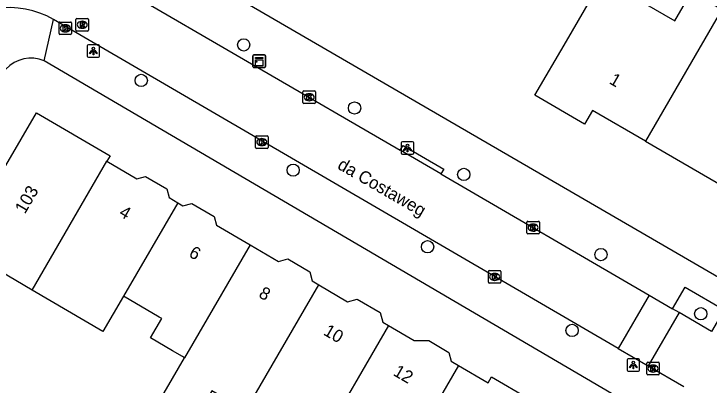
# Model space of a CAD drawing. Extents: x 160356 to 161355, y 381727 to 382845.
# Drawn here: x 160780 to 160835.4, y 382138.7 to 382168.2 of the extents above; entities that cross this region are included whole.
import ezdxf

# ---------------------------------------------------------------- set-up
doc = ezdxf.new("R2010")
doc.units = 0
for name, color, linetype in [('IMGEO_Boom', 7, 'Continuous'), ('IMGEO_Kast', 7, 'Continuous'), ('IMGEO_Kolk', 7, 'Continuous'), ('IMGEO_Lichtpunt', 7, 'Continuous'), ('IMGEO_Openbare_ruimte_label', 7, 'Continuous'), ('IMGEO_Pand', 7, 'Continuous'), ('IMGEO_Pand_nummerreeks', 7, 'Continuous'), ('IMGEO_Rijbaan_lokaal_open', 7, 'Continuous'), ('IMGEO_Rioolput', 7, 'Continuous'), ('IMGEO_Voetpad_open', 7, 'Continuous')]:
    doc.layers.add(name, color=color, linetype=linetype)

msp = doc.modelspace()

# ---------------------------------------------------------------- linework, layer by layer
at = {"layer": 'IMGEO_Boom'}
for centre in [(160798.281, 382165.757), (160790.113, 382162.927), (160807.128, 382160.733), (160802.225, 382155.782), (160815.824, 382155.442), (160812.946, 382149.681), (160826.767, 382149.052), (160834.721, 382144.338), (160824.458, 382143.015)]:
    msp.add_circle(centre, 0.489, dxfattribs=at)
at = {"layer": 'IMGEO_Kast'}
for p, q in [((160799.02, 382164.034), (160799.02, 382164.875)), ((160799.02, 382164.875), (160799.02, 382164.034)), ((160799.095, 382164.959), (160799.936, 382164.959)), ((160799.936, 382164.959), (160799.095, 382164.959)), ((160800.02, 382164.884), (160800.02, 382164.043)), ((160800.02, 382164.043), (160800.02, 382164.884)), ((160799.945, 382163.959), (160799.104, 382163.959)), ((160799.104, 382163.959), (160799.945, 382163.959))]:
    msp.add_line(p, q, dxfattribs=at)
for points in [[(160799.215, 382164.749), (160799.815, 382164.749), (160799.815, 382164.664), (160799.215, 382164.664), (160799.215, 382164.749)], [(160799.215, 382164.574), (160799.815, 382164.574), (160799.815, 382164.085), (160799.215, 382164.085), (160799.215, 382164.574)]]:
    msp.add_lwpolyline(points, dxfattribs=at)
msp.add_circle((160799.299, 382164.423), 0.0377, dxfattribs=at)
for centre, start, end in [((160799.098, 382164.881), 92.4484, 184.2845), ((160799.098, 382164.881), 92.4484, 184.2845), ((160799.942, 382164.881), 2.4484, 94.2845), ((160799.942, 382164.881), 2.4484, 94.2845), ((160799.098, 382164.037), 182.4484, 274.2845), ((160799.098, 382164.037), 182.4484, 274.2845), ((160799.942, 382164.037), 272.4484, 4.2845), ((160799.942, 382164.037), 272.4484, 4.2845)]:
    msp.add_arc(centre, 0.0779, start, end, dxfattribs=at)
at = {"layer": 'IMGEO_Kolk'}
for p, q in [((160783.561, 382166.656), (160783.561, 382167.508)), ((160783.636, 382167.582), (160784.488, 382167.582)), ((160784.049, 382167.362), (160784.074, 382167.362)), ((160784.562, 382167.508), (160784.562, 382166.656)), ((160784.072, 382166.802), (160784.047, 382166.802)), ((160784.488, 382166.582), (160783.636, 382166.582)), ((160803.008, 382161.166), (160803.008, 382162.018)), ((160803.083, 382162.092), (160803.935, 382162.092)), ((160803.496, 382161.872), (160803.521, 382161.872)), ((160804.009, 382162.018), (160804.009, 382161.166)), ((160803.519, 382161.312), (160803.494, 382161.312)), ((160803.935, 382161.092), (160803.083, 382161.092)), ((160799.3, 382158.519), (160800.152, 382158.519)), ((160799.225, 382157.593), (160799.225, 382158.445)), ((160799.713, 382158.299), (160799.738, 382158.299)), ((160800.226, 382158.445), (160800.226, 382157.593)), ((160800.152, 382157.519), (160799.3, 382157.519)), ((160799.736, 382157.739), (160799.711, 382157.739)), ((160820.853, 382150.778), (160820.853, 382151.63)), ((160820.928, 382151.704), (160821.78, 382151.704)), ((160821.341, 382151.484), (160821.366, 382151.484)), ((160821.854, 382151.63), (160821.854, 382150.778)), ((160821.364, 382150.924), (160821.339, 382150.924)), ((160821.78, 382150.704), (160820.928, 382150.704)), ((160817.789, 382146.852), (160817.789, 382147.704)), ((160817.864, 382147.778), (160818.716, 382147.778)), ((160818.277, 382147.558), (160818.302, 382147.558)), ((160818.79, 382147.704), (160818.79, 382146.852)), ((160818.3, 382146.998), (160818.275, 382146.998)), ((160818.716, 382146.778), (160817.864, 382146.778)), ((160830.414, 382139.546), (160830.414, 382140.398)), ((160830.489, 382140.472), (160831.341, 382140.472)), ((160830.902, 382140.252), (160830.927, 382140.252)), ((160831.415, 382140.398), (160831.415, 382139.546)), ((160830.925, 382139.692), (160830.9, 382139.692)), ((160831.341, 382139.472), (160830.489, 382139.472))]:
    msp.add_line(p, q, dxfattribs=at)
for points in [[(160783.561, 382166.656), (160783.561, 382167.508)], [(160783.636, 382167.582), (160784.488, 382167.582)], [(160784.562, 382167.508), (160784.562, 382166.656)], [(160783.882, 382167.282), (160784.005, 382167.282), (160784.005, 382167.131), (160784.135, 382167.282), (160784.299, 382167.282), (160784.153, 382167.131), (160784.306, 382166.882), (160784.154, 382166.882), (160784.069, 382167.046), (160784.005, 382166.979), (160784.005, 382166.882), (160783.882, 382166.882), (160783.882, 382167.282)], [(160784.488, 382166.582), (160783.636, 382166.582)], [(160803.008, 382161.166), (160803.008, 382162.018)], [(160803.083, 382162.092), (160803.935, 382162.092)], [(160804.009, 382162.018), (160804.009, 382161.166)], [(160803.329, 382161.792), (160803.452, 382161.792), (160803.452, 382161.641), (160803.582, 382161.792), (160803.746, 382161.792), (160803.6, 382161.641), (160803.753, 382161.392), (160803.601, 382161.392), (160803.516, 382161.556), (160803.452, 382161.489), (160803.452, 382161.392), (160803.329, 382161.392), (160803.329, 382161.792)], [(160803.935, 382161.092), (160803.083, 382161.092)], [(160799.3, 382158.519), (160800.152, 382158.519)], [(160799.225, 382157.593), (160799.225, 382158.445)], [(160799.546, 382158.219), (160799.669, 382158.219), (160799.669, 382158.068), (160799.799, 382158.219), (160799.963, 382158.219), (160799.817, 382158.068), (160799.97, 382157.819), (160799.818, 382157.819), (160799.733, 382157.983), (160799.669, 382157.916), (160799.669, 382157.819), (160799.546, 382157.819), (160799.546, 382158.219)], [(160800.226, 382158.445), (160800.226, 382157.593)], [(160800.152, 382157.519), (160799.3, 382157.519)], [(160820.853, 382150.778), (160820.853, 382151.63)], [(160820.928, 382151.704), (160821.78, 382151.704)], [(160821.174, 382151.404), (160821.297, 382151.404), (160821.297, 382151.253), (160821.427, 382151.404), (160821.591, 382151.404), (160821.445, 382151.253), (160821.598, 382151.004), (160821.446, 382151.004), (160821.361, 382151.168), (160821.297, 382151.101), (160821.297, 382151.004), (160821.174, 382151.004), (160821.174, 382151.404)], [(160821.854, 382151.63), (160821.854, 382150.778)], [(160821.78, 382150.704), (160820.928, 382150.704)], [(160817.789, 382146.852), (160817.789, 382147.704)], [(160817.864, 382147.778), (160818.716, 382147.778)], [(160818.11, 382147.478), (160818.233, 382147.478), (160818.233, 382147.327), (160818.363, 382147.478), (160818.527, 382147.478), (160818.381, 382147.327), (160818.534, 382147.078), (160818.382, 382147.078), (160818.297, 382147.242), (160818.233, 382147.175), (160818.233, 382147.078), (160818.11, 382147.078), (160818.11, 382147.478)], [(160818.79, 382147.704), (160818.79, 382146.852)], [(160818.716, 382146.778), (160817.864, 382146.778)], [(160830.414, 382139.546), (160830.414, 382140.398)], [(160830.489, 382140.472), (160831.341, 382140.472)], [(160831.415, 382140.398), (160831.415, 382139.546)], [(160830.735, 382140.172), (160830.858, 382140.172), (160830.858, 382140.021), (160830.988, 382140.172), (160831.152, 382140.172), (160831.006, 382140.021), (160831.159, 382139.772), (160831.007, 382139.772), (160830.922, 382139.936), (160830.858, 382139.869), (160830.858, 382139.772), (160830.735, 382139.772), (160830.735, 382140.172)], [(160831.341, 382139.472), (160830.489, 382139.472)]]:
    msp.add_lwpolyline(points, dxfattribs=at)
for centre, start, end in [((160783.638, 382167.506), 91.552, 178.448), ((160783.638, 382167.506), 91.552, 178.448), ((160784.486, 382167.506), 1.552, 88.448), ((160784.486, 382167.506), 1.552, 88.448), ((160783.638, 382166.658), 181.552, 268.448), ((160783.638, 382166.658), 181.552, 268.448), ((160784.486, 382166.658), 271.552, 358.448), ((160784.486, 382166.658), 271.552, 358.448), ((160803.085, 382162.016), 91.552, 178.448), ((160803.085, 382162.016), 91.552, 178.448), ((160803.933, 382162.016), 1.552, 88.448), ((160803.933, 382162.016), 1.552, 88.448), ((160803.085, 382161.168), 181.552, 268.448), ((160803.085, 382161.168), 181.552, 268.448), ((160803.933, 382161.168), 271.552, 358.448), ((160803.933, 382161.168), 271.552, 358.448), ((160799.302, 382158.443), 91.552, 178.448), ((160799.302, 382158.443), 91.552, 178.448), ((160800.15, 382158.443), 1.552, 88.448), ((160800.15, 382158.443), 1.552, 88.448), ((160799.302, 382157.595), 181.552, 268.448), ((160799.302, 382157.595), 181.552, 268.448), ((160800.15, 382157.595), 271.552, 358.448), ((160800.15, 382157.595), 271.552, 358.448), ((160820.93, 382151.628), 91.552, 178.448), ((160820.93, 382151.628), 91.552, 178.448), ((160821.778, 382151.628), 1.552, 88.448), ((160821.778, 382151.628), 1.552, 88.448), ((160820.93, 382150.78), 181.552, 268.448), ((160820.93, 382150.78), 181.552, 268.448), ((160821.778, 382150.78), 271.552, 358.448), ((160821.778, 382150.78), 271.552, 358.448), ((160817.866, 382147.702), 91.552, 178.448), ((160817.866, 382147.702), 91.552, 178.448), ((160818.714, 382147.702), 1.552, 88.448), ((160818.714, 382147.702), 1.552, 88.448), ((160817.866, 382146.854), 181.552, 268.448), ((160817.866, 382146.854), 181.552, 268.448), ((160818.714, 382146.854), 271.552, 358.448), ((160818.714, 382146.854), 271.552, 358.448), ((160830.491, 382140.396), 91.552, 178.448), ((160830.491, 382140.396), 91.552, 178.448), ((160831.339, 382140.396), 1.552, 88.448), ((160831.339, 382140.396), 1.552, 88.448), ((160830.491, 382139.548), 181.552, 268.448), ((160830.491, 382139.548), 181.552, 268.448), ((160831.339, 382139.548), 271.552, 358.448), ((160831.339, 382139.548), 271.552, 358.448)]:
    msp.add_arc(centre, 0.0765, start, end, dxfattribs=at)
for centre, major_axis, ratio, start_param, end_param in [((160784.048, 382167.082), (-0.387, 0.002), 0.722429, 4.712389, 7.853982), ((160784.073, 382167.082), (-0.39, 0.002), 0.717154, 1.570796, 4.712389), ((160803.495, 382161.592), (-0.387, 0.002), 0.722429, 4.712389, 7.853982), ((160803.52, 382161.592), (-0.39, 0.002), 0.717154, 1.570796, 4.712389), ((160799.712, 382158.019), (-0.387, 0.002), 0.722429, 4.712389, 7.853982), ((160799.737, 382158.019), (-0.39, 0.002), 0.717154, 1.570796, 4.712389), ((160821.34, 382151.204), (-0.387, 0.002), 0.722429, 4.712389, 7.853982), ((160821.365, 382151.204), (-0.39, 0.002), 0.717154, 1.570796, 4.712389), ((160818.276, 382147.278), (-0.387, 0.002), 0.722429, 4.712389, 7.853982), ((160818.301, 382147.278), (-0.39, 0.002), 0.717154, 1.570796, 4.712389), ((160830.901, 382139.972), (-0.387, 0.002), 0.722429, 4.712389, 7.853982), ((160830.926, 382139.972), (-0.39, 0.002), 0.717154, 1.570796, 4.712389)]:
    msp.add_ellipse(centre, major_axis=major_axis, ratio=ratio, start_param=start_param, end_param=end_param, dxfattribs=at)
at = {"layer": 'IMGEO_Lichtpunt'}
for p, q in [((160785.803, 382165.675), (160785.803, 382164.868)), ((160785.803, 382165.675), (160785.803, 382164.868)), ((160786.705, 382165.77), (160785.897, 382165.77)), ((160786.705, 382165.77), (160785.897, 382165.77)), ((160786.799, 382164.868), (160786.799, 382165.675)), ((160786.799, 382164.868), (160786.799, 382165.675)), ((160785.897, 382164.774), (160786.705, 382164.774)), ((160785.897, 382164.774), (160786.705, 382164.774)), ((160810.844, 382157.956), (160810.844, 382157.149)), ((160810.844, 382157.956), (160810.844, 382157.149)), ((160811.746, 382158.051), (160810.938, 382158.051)), ((160811.746, 382158.051), (160810.938, 382158.051)), ((160811.84, 382157.149), (160811.84, 382157.956)), ((160811.84, 382157.149), (160811.84, 382157.956)), ((160810.938, 382157.055), (160811.746, 382157.055)), ((160810.938, 382157.055), (160811.746, 382157.055)), ((160829.745, 382140.756), (160828.937, 382140.756)), ((160829.745, 382140.756), (160828.937, 382140.756)), ((160828.843, 382140.661), (160828.843, 382139.854)), ((160828.843, 382140.661), (160828.843, 382139.854)), ((160829.839, 382139.854), (160829.839, 382140.661)), ((160829.839, 382139.854), (160829.839, 382140.661)), ((160828.937, 382139.76), (160829.745, 382139.76)), ((160828.937, 382139.76), (160829.745, 382139.76))]:
    msp.add_line(p, q, dxfattribs=at)
for points in [[(160786.177, 382165.339), (160786.216, 382165.311), (160786.028, 382165.049), (160785.99, 382165.076), (160786.177, 382165.339)], [(160786.279, 382165.291), (160786.326, 382165.291), (160786.326, 382164.969), (160786.279, 382164.969), (160786.279, 382165.291)], [(160786.389, 382165.311), (160786.427, 382165.338), (160786.614, 382165.076), (160786.575, 382165.048), (160786.389, 382165.311)], [(160811.218, 382157.62), (160811.257, 382157.592), (160811.069, 382157.33), (160811.031, 382157.357), (160811.218, 382157.62)], [(160811.32, 382157.572), (160811.367, 382157.572), (160811.367, 382157.25), (160811.32, 382157.25), (160811.32, 382157.572)], [(160811.43, 382157.592), (160811.468, 382157.619), (160811.655, 382157.357), (160811.616, 382157.329), (160811.43, 382157.592)], [(160829.217, 382140.325), (160829.256, 382140.297), (160829.068, 382140.035), (160829.03, 382140.062), (160829.217, 382140.325)], [(160829.319, 382140.277), (160829.366, 382140.277), (160829.366, 382139.955), (160829.319, 382139.955), (160829.319, 382140.277)], [(160829.429, 382140.297), (160829.467, 382140.324), (160829.654, 382140.062), (160829.615, 382140.034), (160829.429, 382140.297)]]:
    msp.add_lwpolyline(points, dxfattribs=at)
for centre in [(160786.302, 382165.473), (160811.343, 382157.754), (160829.342, 382140.459)]:
    msp.add_circle(centre, 0.0994, dxfattribs=at)
for centre, start, end in [((160785.897, 382165.675), 90, 180), ((160785.897, 382165.675), 90, 180), ((160786.705, 382165.675), 0, 90), ((160786.705, 382165.675), 0, 90), ((160785.897, 382164.868), 180, 270), ((160785.897, 382164.868), 180, 270), ((160786.705, 382164.868), 270, 0), ((160786.705, 382164.868), 270, 360), ((160810.938, 382157.956), 90, 180), ((160810.938, 382157.956), 90, 180), ((160811.746, 382157.956), 0, 90), ((160811.746, 382157.956), 0, 90), ((160810.938, 382157.149), 180, 270), ((160810.938, 382157.149), 180, 270), ((160811.746, 382157.149), 270, 0), ((160811.746, 382157.149), 270, 360), ((160828.937, 382140.661), 90, 180), ((160828.937, 382140.661), 90, 180), ((160829.745, 382140.661), 0, 90), ((160829.745, 382140.661), 0, 90), ((160828.937, 382139.854), 180, 270), ((160828.937, 382139.854), 180, 270), ((160829.745, 382139.854), 270, 0), ((160829.745, 382139.854), 270, 360)]:
    msp.add_arc(centre, 0.0946, start, end, dxfattribs=at)
at = {"layer": 'IMGEO_Pand'}
for points in [[(160830.31, 382158.093), (160826.094, 382160.541), (160825.46, 382159.448), (160821.506, 382161.743), (160824.016, 382166.068), (160826.893, 382171.024), (160832.643, 382167.685), (160833.976, 382169.981), (160836.411, 382168.571)], [(160836.411, 382168.571), (160830.31, 382158.093)], [(160769.524, 382139.361), (160781.775, 382160.346), (160787.631, 382156.928), (160787.375, 382156.487)], [(160830.31, 382158.093), (160838.428, 382153.381)], [(160781.418, 382146.228), (160787.375, 382156.487)], [(160787.375, 382156.487), (160789.756, 382155.098), (160790.451, 382155.28), (160792.156, 382154.285), (160792.339, 382153.59), (160793.027, 382153.189)], [(160793.027, 382153.189), (160788.701, 382145.736)], [(160793.027, 382153.189), (160793.442, 382152.947), (160794.153, 382153.133), (160795.929, 382152.096), (160796.114, 382151.393), (160798.789, 382149.831)], [(160798.789, 382149.831), (160793.567, 382140.836)], [(160798.789, 382149.831), (160801.048, 382148.512), (160801.799, 382148.71), (160803.546, 382147.69), (160803.738, 382146.956), (160804.263, 382146.65)], [(160781.418, 382146.228), (160778.202, 382148.107), (160774.396, 382141.588), (160777.545, 382139.749), (160776.998, 382138.813)], [(160798.459, 382136.625), (160804.263, 382146.65)], [(160804.263, 382146.65), (160806.568, 382145.304), (160807.328, 382145.504), (160809.169, 382144.429), (160809.366, 382143.681), (160809.825, 382143.413)], [(160788.701, 382145.736), (160787.062, 382142.93), (160781.418, 382146.228)], [(160793.567, 382140.836), (160793.411, 382140.927), (160792.612, 382141.393), (160790.848, 382142.423), (160791.745, 382143.959), (160791.554, 382144.07), (160788.701, 382145.736)], [(160809.825, 382143.413), (160804.218, 382133.728)], [(160809.825, 382143.413), (160811.881, 382142.213), (160813.037, 382142.207), (160814.65, 382141.266), (160814.836, 382140.556), (160815.405, 382140.224)], [(160798.459, 382136.625), (160795.74, 382138.212), (160793.739, 382134.785), (160790.987, 382136.391), (160793.567, 382140.836)], [(160815.405, 382140.224), (160810.814, 382132.314), (160810.535, 382132.476), (160809.256, 382130.273)], [(160815.405, 382140.224), (160817.771, 382138.842), (160818.05, 382139.319), (160821.038, 382137.575)]]:
    msp.add_lwpolyline(points, dxfattribs=at)
at = {"layer": 'IMGEO_Rijbaan_lokaal_open'}
for points in [[(160785.65, 382171.897), (160788.073, 382170.575), (160810.768, 382157.365)], [(160828.147, 382141.575), (160783.128, 382167.779)], [(160814.009, 382155.479), (160810.768, 382157.365)], [(160814.009, 382155.479), (160830.614, 382145.814)], [(160830.614, 382145.814), (160828.147, 382141.575)], [(160830.614, 382145.814), (160832.472, 382144.733)], [(160832.991, 382144.431), (160832.472, 382144.733)], [(160832.991, 382144.431), (160830.527, 382140.197)], [(160835.584, 382142.922), (160832.991, 382144.431)], [(160828.147, 382141.575), (160830.527, 382140.197)], [(160830.527, 382140.197), (160833.374, 382138.55)]]:
    msp.add_lwpolyline(points, dxfattribs=at)
msp.add_arc((160779.63, 382161.806), 6.922, 59.6487, 138.016, dxfattribs=at)
at = {"layer": 'IMGEO_Rioolput'}
for p, q in [((160784.913, 382166.94), (160784.913, 382167.792)), ((160784.988, 382167.866), (160785.84, 382167.866)), ((160785.401, 382167.646), (160785.426, 382167.646)), ((160785.914, 382167.792), (160785.914, 382166.94)), ((160785.84, 382166.866), (160784.988, 382166.866)), ((160785.424, 382167.086), (160785.399, 382167.086))]:
    msp.add_line(p, q, dxfattribs=at)
for points in [[(160784.913, 382166.94), (160784.913, 382167.792)], [(160784.988, 382167.866), (160785.84, 382167.866)], [(160785.502, 382167.564), (160785.25, 382167.566), (160785.25, 382167.166)], [(160785.428, 382167.485), (160785.374, 382167.485), (160785.374, 382167.404)], [(160785.374, 382167.404), (160785.426, 382167.404)], [(160785.914, 382167.792), (160785.914, 382166.94)], [(160785.84, 382166.866), (160784.988, 382166.866)], [(160785.25, 382167.166), (160785.374, 382167.166), (160785.374, 382167.328), (160785.385, 382167.328)], [(160785.432, 382167.299), (160785.503, 382167.166), (160785.643, 382167.166), (160785.578, 382167.292)]]:
    msp.add_lwpolyline(points, dxfattribs=at)
for centre, radius, start, end in [((160784.99, 382167.79), 0.0765, 91.552, 178.448), ((160784.99, 382167.79), 0.0765, 91.552, 178.448), ((160785.41, 382167.593), 0.19, 274.7715, 282.9687), ((160785.434, 382167.389), 0.0964, 77.0061, 93.1865), ((160785.448, 382167.446), 0.0378, 276.6634, 79.6772), ((160785.501, 382167.454), 0.109, 350.3612, 89.416), ((160785.499, 382167.454), 0.112, 277.5842, 350.9817), ((160785.483, 382167.239), 0.108, 29.5134, 73.7905), ((160785.838, 382167.79), 0.0765, 1.552, 88.448), ((160785.838, 382167.79), 0.0765, 1.552, 88.448), ((160784.99, 382166.942), 0.0765, 181.552, 268.448), ((160784.99, 382166.942), 0.0765, 181.552, 268.448), ((160785.384, 382167.275), 0.0533, 26.0293, 88.6989), ((160785.838, 382166.942), 0.0765, 271.552, 358.448), ((160785.838, 382166.942), 0.0765, 271.552, 358.448)]:
    msp.add_arc(centre, radius, start, end, dxfattribs=at)
for centre, major_axis, ratio, start_param, end_param in [((160785.4, 382167.366), (-0.387, 0.002), 0.722429, 4.712389, 7.853982), ((160785.425, 382167.366), (-0.39, 0.002), 0.717154, 1.570796, 4.712389)]:
    msp.add_ellipse(centre, major_axis=major_axis, ratio=ratio, start_param=start_param, end_param=end_param, dxfattribs=at)
at = {"layer": 'IMGEO_Voetpad_open'}
for points in [[(160847.679, 382140.543), (160786.376, 382176.128)], [(160782.38, 382164.503), (160783.128, 382167.779)], [(160829.138, 382137.075), (160782.38, 382164.503)], [(160810.768, 382157.365), (160810.994, 382157.755), (160814.235, 382155.868), (160814.009, 382155.479)], [(160832.472, 382144.733), (160833.478, 382146.461), (160836.59, 382144.65), (160835.584, 382142.922)]]:
    msp.add_lwpolyline(points, dxfattribs=at)
msp.add_arc((160781.331, 382161.997), 2.717, 67.2961, 137.7059, dxfattribs=at)

# ---------------------------------------------------------------- texts
at = {"layer": 'IMGEO_Openbare_ruimte_label'}
msp.add_text('da Costaweg', height=1, rotation=329.9993, dxfattribs=at).set_placement((160805.682, 382155.945))
at = {"layer": 'IMGEO_Pand_nummerreeks'}
for s, rotation, p in [('1', 329.8624, (160827.351, 382162.725)), ('103', 59.7251, (160780.84, 382152.238)), ('4', 329.8508, (160788.271, 382152.174)), ('6', 329.851, (160793.835, 382148.942)), ('8', 329.851, (160799.403, 382145.708)), ('10', 329.8508, (160804.569, 382142.709)), ('12', 329.8508, (160810.128, 382139.48))]:
    msp.add_text(s, height=1, rotation=rotation, dxfattribs=at).set_placement(p)

doc.saveas('drawing.dxf')
